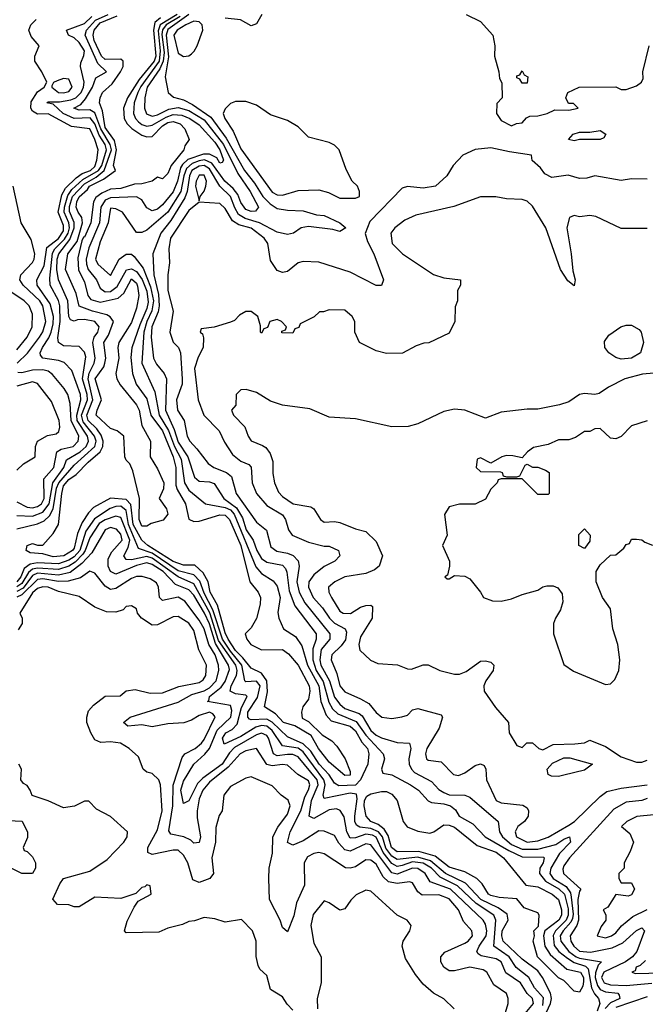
# Model space of a CAD drawing. Header units: inches. Extents: x 2380053 to 2584298, y 380219 to 546618.
# Tile 546 of 656: x 2501681 to 2504083, y 472587 to 476370. Entities that reach past the tile are written whole.
import ezdxf

# ---------------------------------------------------------------- set-up
doc = ezdxf.new("R2010")
doc.units = ezdxf.units.IN
doc.header["$MEASUREMENT"] = 0
doc.layers.add('C5407', color=7, linetype='Continuous')

msp = doc.modelspace()

# ---------------------------------------------------------------- linework, layer by layer
at = {"layer": 'C5407', "color": 2}
for points, elevation in [([(2502297.8, 476382.2), (2502244.1, 476350), (2502229.2, 476330.8), (2502226.8, 476313.2), (2502235.7, 476244.3), (2502232.4, 476210), (2502218.9, 476181.1), (2502170.2, 476110), (2502161.3, 476070), (2502160.9, 476030), (2502167.8, 476007.8), (2502190, 475999.6), (2502210, 476004.3), (2502254.1, 476025.9), (2502290, 476032.4), (2502330, 476020.4), (2502390, 475985), (2502464.2, 475890), (2502518.7, 475778.7), (2502566.7, 475710), (2502598.7, 475650), (2502586.4, 475633.6), (2502570, 475632.8), (2502550, 475640.4), (2502530, 475667.6), (2502518.3, 475698.3), (2502500.8, 475720.8), (2502469, 475749), (2502418.5, 475818.5), (2502390.9, 475830.9), (2502370, 475827.9), (2502343.1, 475816.9), (2502322.1, 475797.9), (2502311.6, 475770), (2502299.8, 475710), (2502250.1, 475629.9), (2502170, 475560.7), (2502150, 475552), (2502130, 475552.7), (2502076, 475630), (2502050, 475643.7), (2502030, 475646), (2502020.3, 475590), (2501990, 475516), (2501972.4, 475450), (2501981.6, 475430), (2502030, 475387.3), (2502062.9, 475450), (2502090, 475468.5), (2502110, 475468.4), (2502120.3, 475460.2), (2502154.9, 475414.9), (2502183.8, 475343.8), (2502195.5, 475290), (2502188.8, 475251.2), (2502169.6, 475210), (2502158.3, 475170), (2502150.2, 475050), (2502200, 474940), (2502216.1, 474850), (2502252, 474792), (2502275.9, 474730), (2502301.2, 474681.2), (2502314.2, 474590), (2502330, 474562.7), (2502394.8, 474510), (2502470, 474495.9), (2502490, 474486.6), (2502505, 474470), (2502587.6, 474267.6), (2502610, 474242.6), (2502653.9, 474213.9), (2502670, 474193.4), (2502680.9, 474150), (2502672.8, 474092.8), (2502676.3, 474070), (2502694, 474030), (2502739.9, 473999.9), (2502765, 473964.9), (2502786.6, 473890), (2502830.1, 473810), (2502837.8, 473750), (2502857.5, 473697.5), (2502876.5, 473676.5), (2502950, 473655.5), (2502970, 473637.7), (2502994.7, 473594.7), (2503016.1, 473570), (2503022, 473550), (2503017.6, 473510), (2502990.1, 473449.9), (2502970.7, 473429.3), (2502905.9, 473425.9), (2502890, 473436.9), (2502868.8, 473468.8), (2502830.7, 473510), (2502799.3, 473559.3), (2502770, 473588.2), (2502710, 473614.5), (2502650.8, 473670.8), (2502630, 473682.3), (2502570, 473679.8), (2502563.2, 473683.2), (2502557.4, 473690), (2502557.2, 473710), (2502594.7, 473765.3), (2502604.1, 473810), (2502590, 473828.5), (2502550, 473826), (2502545.1, 473830), (2502534, 473890), (2502490, 473943.4), (2502459.7, 473990), (2502422.8, 474102.8), (2502390, 474166.6), (2502372.8, 474212.8), (2502350, 474237.7), (2502290, 474252.9), (2502190, 474320.4), (2502137.8, 474337.8), (2502099.3, 474430), (2502090, 474483.6), (2502070, 474501.4), (2502050, 474500.2), (2502028.3, 474491.7), (2501968.1, 474451.9), (2501935.5, 474404.5), (2501911.7, 474330), (2501890, 474306.4), (2501870, 474293.5), (2501830, 474279), (2501750, 474283.2), (2501721.4, 474278.6), (2501698.1, 474261.9), (2501685.5, 474230), (2501670, 474210.8)], 18), ([(2501670, 474414), (2501750, 474433), (2501775.6, 474444.4), (2501796, 474464), (2501809.9, 474490.1), (2501823.1, 474570), (2501831.1, 474590), (2501890, 474658), (2501969.9, 474730.1), (2501974.4, 474750), (2501968.6, 474770), (2501924.4, 474824.4), (2501919, 474850), (2501941.2, 474910), (2501939.9, 474930), (2501922.8, 474990), (2501935.2, 475075.2), (2501930, 475092.3), (2501910, 475114.5), (2501850, 475117.4), (2501829.8, 475129.8), (2501827.9, 475147.9), (2501836.5, 475210), (2501835.7, 475270), (2501830.5, 475290.5), (2501797.6, 475350), (2501796.9, 475376.9), (2501806.7, 475473.3), (2501816, 475490), (2501853.5, 475526.5), (2501867.9, 475550), (2501873, 475570), (2501869.3, 475590), (2501852, 475630), (2501852.8, 475650), (2501866.1, 475693.9), (2501882, 475718), (2501923.9, 475756.1), (2501983.4, 475790), (2501996.4, 475810), (2502014.7, 475870), (2502009.2, 475890), (2501985.8, 475925.8), (2501970, 475969.7), (2501952.4, 475992.4), (2501890, 475990.5), (2501848.6, 476010), (2501810, 476045.1), (2501785.2, 476050), (2501790, 476054.8), (2501834.1, 476054.1), (2501877.8, 476062.2), (2501896.4, 476070), (2501917.5, 476090), (2501926.5, 476110), (2501928.9, 476130), (2501915.1, 476190), (2501915.9, 476204.1), (2501927.8, 476232.2), (2501929.7, 476250), (2501910, 476282), (2501890, 476300.5), (2501869, 476310), (2501861.2, 476330), (2501930, 476355), (2501958.2, 476381.8)], 18), ([(2501670, 474465.2), (2501730, 474462.5), (2501770, 474478.2), (2501794.2, 474510), (2501808.3, 474590), (2501850.6, 474650), (2501861.5, 474678.5), (2501913.6, 474710), (2501936.2, 474730), (2501945.5, 474750), (2501942, 474770), (2501902.4, 474830), (2501900.1, 474850), (2501916.5, 474910), (2501915, 474930), (2501881.7, 475021.7), (2501852.3, 475052.3), (2501830, 475060.4), (2501769.8, 475069.8), (2501761.4, 475081.5), (2501759.7, 475090), (2501768.7, 475110), (2501792.9, 475147.1), (2501802, 475170), (2501810, 475201), (2501810.5, 475230), (2501798.8, 475278.8), (2501748.5, 475350), (2501746.9, 475370), (2501775.4, 475424.6), (2501785.2, 475494.8), (2501830, 475529.4), (2501850, 475559.3), (2501850, 475579.6), (2501828.7, 475630), (2501843.5, 475696.5), (2501857.6, 475722.4), (2501897.5, 475762.5), (2501921.5, 475778.5), (2501952.8, 475790), (2501970, 475806.4), (2501977.6, 475830), (2501982, 475870), (2501970, 475909.4), (2501950, 475951.1), (2501879.8, 475959.8), (2501790, 476007.6), (2501750, 476007.3), (2501730, 476018), (2501724.4, 476030), (2501725.1, 476054.9), (2501750, 476092.4), (2501775.3, 476110), (2501785.2, 476130), (2501766.6, 476170), (2501739.3, 476210), (2501739, 476230), (2501756, 476270), (2501725.6, 476305.6), (2501716, 476330), (2501723.7, 476350), (2501744.5, 476370)], 22), ([(2502285.9, 476390), (2502220.7, 476350), (2502213, 476327), (2502220.8, 476250), (2502216.6, 476210), (2502146.7, 476113.3), (2502134.5, 476090), (2502120.6, 476050), (2502118.2, 476010), (2502125.5, 475990), (2502137.3, 475977.3), (2502150, 475967.2), (2502170, 475960.2), (2502190, 475965), (2502244, 475996), (2502270, 476005.5), (2502303.6, 476003.6), (2502334.6, 475990), (2502370, 475966), (2502430, 475899.6), (2502450.1, 475870), (2502463.8, 475830), (2502459.2, 475820.8), (2502450, 475818.7), (2502438.5, 475838.5), (2502410, 475853.8), (2502386.9, 475853.1), (2502327.2, 475832.8), (2502306.2, 475813.8), (2502298.9, 475801.1), (2502287, 475750), (2502270, 475708.4), (2502230, 475658), (2502210, 475642), (2502190, 475635.1), (2502170, 475646.6), (2502150, 475677.2), (2502130, 475689.5), (2502030, 475686), (2502010, 475675.9), (2501992.5, 475650), (2501987.4, 475590), (2501946.8, 475493.2), (2501935.9, 475450), (2501937.1, 475430), (2501944.7, 475410), (2501976.1, 475370), (2501990, 475338), (2502010, 475324.5), (2502030, 475326.2), (2502055.8, 475344.2), (2502091.5, 475408.5), (2502110, 475413.2), (2502130, 475402.7), (2502151.9, 475371.9), (2502170, 475326.4), (2502175.1, 475284.9), (2502170, 475260.5), (2502142.3, 475197.7), (2502111.2, 475108.8), (2502108.2, 475071.8), (2502114.3, 475010), (2502128.8, 474970), (2502170, 474913), (2502185.2, 474850), (2502230.1, 474790), (2502270.8, 474690), (2502280.2, 474650), (2502281.1, 474581.1), (2502285.4, 474565.4), (2502318, 474510), (2502330, 474451.3), (2502350, 474441.6), (2502370, 474443.1), (2502450, 474467.7), (2502470, 474466.3), (2502487.4, 474450), (2502530.8, 474350), (2502564.9, 474210), (2502597.1, 474170), (2502606, 474150), (2502604.5, 474124.5), (2502590, 474069), (2502570, 474033.2), (2502547.3, 474010), (2502552.7, 473990), (2502569.3, 473969.3), (2502610, 473949.1), (2502690.2, 473950.2), (2502713.7, 473933.7), (2502750, 473890.5), (2502792.9, 473810), (2502794.6, 473790), (2502790, 473759), (2502768, 473730), (2502763, 473710), (2502765.8, 473685.8), (2502790, 473673), (2502842.3, 473622.3), (2502879.2, 473599.2), (2502898.6, 473578.5), (2502930.4, 473530), (2502950, 473482), (2502950, 473467.3), (2502930, 473466.6), (2502870, 473517.6), (2502828.6, 473570), (2502800.1, 473620.1), (2502737.2, 473657.2), (2502694.5, 473670), (2502663, 473703), (2502620.7, 473730), (2502632.2, 473787.8), (2502629.9, 473830), (2502610, 473858.8), (2502570, 473878), (2502538.5, 473918.5), (2502510, 473945.8), (2502481.7, 473990), (2502470, 474014), (2502440.3, 474120.3), (2502412.8, 474170), (2502404.5, 474210), (2502385.3, 474245.3), (2502353.6, 474273.6), (2502310, 474274.8), (2502270, 474288.2), (2502173.5, 474350), (2502150, 474369.8), (2502117.1, 474430), (2502107.7, 474507.7), (2502090, 474526.2), (2502030, 474531.3), (2501964.6, 474495.4), (2501945.3, 474474.7), (2501921.7, 474438.3), (2501903.7, 474396.3), (2501890, 474338.9), (2501883.6, 474330), (2501850.3, 474310), (2501810, 474306.3), (2501770, 474318), (2501722, 474322), (2501706.6, 474330), (2501709.7, 474350.3), (2501730, 474357.3), (2501750, 474350.8), (2501770, 474351), (2501810, 474396.3), (2501829.7, 474430.3), (2501842.8, 474550), (2501850, 474579.6), (2501870, 474602.7), (2501898, 474622), (2501943.5, 474670), (2501989.8, 474710), (2502000.7, 474730), (2502002.2, 474750), (2501993.9, 474773.9), (2501977.9, 474797.9), (2501944.1, 474830), (2501939.6, 474850), (2501962.3, 474910), (2501944.6, 474990), (2501947.7, 475012.3), (2501966.6, 475050), (2501971.5, 475070), (2501962.2, 475130), (2501967.1, 475150), (2501981, 475170), (2501986.9, 475190), (2501970, 475210.7), (2501930, 475217.8), (2501903.4, 475216.6), (2501890, 475211.5), (2501876.2, 475216.2), (2501869.8, 475229.8), (2501865.8, 475290), (2501829.9, 475369.9), (2501823.4, 475410), (2501825.6, 475450), (2501831.4, 475470), (2501874, 475526), (2501891, 475570), (2501890.4, 475590.4), (2501872.7, 475632.7), (2501872.6, 475652.6), (2501884.1, 475690), (2501930, 475739), (2501974.8, 475765.2), (2502005.6, 475790), (2502033.5, 475870), (2502028.5, 475890), (2501993.2, 475950), (2501970, 476011.9), (2501950, 476023.7), (2501910, 476022.6), (2501889.6, 476030), (2501915.6, 476044.4), (2501933.7, 476066.3), (2501960.3, 476110), (2501973.6, 476146.4), (2502015.1, 476170), (2501981.3, 476201.3), (2501932.1, 476310), (2501938.3, 476330), (2501972, 476368), (2502020.4, 476390)], 14), ([(2502222.4, 476377.6), (2502200.3, 476359.7), (2502194.5, 476330), (2502204.3, 476230), (2502197, 476210), (2502140.2, 476139.8), (2502095.2, 476070), (2502080.2, 476030), (2502082.4, 475990), (2502093.6, 475970), (2502111.4, 475951.4), (2502150, 475926.5), (2502170, 475919.6), (2502190, 475920.5), (2502230, 475962.6), (2502250, 475974.6), (2502270, 475979.3), (2502297.6, 475970), (2502315.5, 475950), (2502331.3, 475910), (2502314.8, 475885.2), (2502310.8, 475870), (2502263, 475810), (2502250, 475779), (2502230, 475759), (2502210, 475765.2), (2502190.4, 475749.6), (2502150, 475739.1), (2502121.4, 475738.6), (2502070, 475721.4), (2502030, 475718.7), (2501996, 475704), (2501973.8, 475686.2), (2501964.2, 475670), (2501954.4, 475590), (2501930, 475534), (2501926.2, 475533.8), (2501919.5, 475520.5), (2501904.8, 475455.2), (2501907.2, 475407.2), (2501930, 475362.8), (2501942.4, 475310), (2501954.6, 475294.6), (2501990, 475284.2), (2502059.6, 475300.4), (2502081, 475319), (2502110, 475373.8), (2502130, 475357.1), (2502133.9, 475346.1), (2502138.4, 475310), (2502130, 475262), (2502110, 475206), (2502062, 475130), (2502058, 475110), (2502061.3, 475070), (2502050.3, 475010), (2502053.7, 474990), (2502066.5, 474966.5), (2502130, 474890.4), (2502140.3, 474870), (2502150.4, 474810.4), (2502183, 474750), (2502182, 474690), (2502210, 474644.7), (2502234.6, 474590), (2502232.8, 474567.2), (2502216.3, 474530), (2502244.9, 474490), (2502250.4, 474470), (2502232.4, 474447.6), (2502186.2, 474433.8), (2502170, 474424), (2502150, 474424.2), (2502140.4, 474450), (2502141.3, 474530), (2502116, 474636), (2502104, 474664), (2502090, 474678), (2502085.2, 474690), (2502081.2, 474770), (2502055.3, 474790), (2502030, 474799.6), (2501975.1, 474850), (2501978.5, 474870), (2501995.1, 474910), (2501971.3, 474990), (2502003.7, 475036.3), (2502008.4, 475050), (2502012.3, 475070), (2502004.4, 475130), (2502022.2, 475157.7), (2502040.9, 475210), (2502028.3, 475228.3), (2502016, 475236), (2501961.2, 475250), (2501909.8, 475269.8), (2501897.5, 475317.5), (2501856.9, 475410), (2501866.6, 475470), (2501902.3, 475517.7), (2501922.6, 475590), (2501919.7, 475610), (2501905.1, 475630), (2501898.2, 475650), (2501900.3, 475670), (2501910, 475688.7), (2501942.1, 475717.9), (2501949, 475730), (2502002.4, 475757.6), (2502049.4, 475790), (2502041.8, 475810), (2502052.7, 475870), (2502045.3, 475905.3), (2502010, 475956.3), (2501999.2, 476019.2), (2501987.8, 476050), (2501989.6, 476070), (2501998.7, 476090), (2502036.1, 476123.9), (2502068.8, 476170), (2502078.2, 476190), (2502078, 476210), (2502070, 476218.7), (2502010, 476216.8), (2501994.8, 476230), (2501966.9, 476290), (2501963.2, 476310), (2501967.7, 476330), (2501990, 476358), (2502055.5, 476384.5)], 10), ([(2502330.2, 476390), (2502250, 476332.7), (2502243.1, 476310), (2502253.1, 476226.9), (2502239.5, 476150), (2502250.7, 476090), (2502272.3, 476072.3), (2502310, 476062), (2502344.2, 476044.2), (2502415.3, 475995.3), (2502474.1, 475914.1), (2502543.8, 475790), (2502582.2, 475742.2), (2502614.2, 475690), (2502642.7, 475662.7), (2502670, 475644.9), (2502710, 475638), (2502770, 475636), (2502820.5, 475620.5), (2502850, 475617.4), (2502911, 475590), (2502933.4, 475570), (2502910, 475556), (2502883.9, 475563.9), (2502790, 475575.1), (2502762, 475570), (2502732, 475550), (2502710, 475544), (2502670, 475554), (2502601.6, 475590), (2502546.3, 475606.3), (2502521.7, 475621.7), (2502506.6, 475646.6), (2502490.6, 475690), (2502449.9, 475729.8), (2502410, 475797.3), (2502389.8, 475809.8), (2502370, 475807.2), (2502342.3, 475790), (2502332.8, 475770), (2502324.2, 475710), (2502314.7, 475685.3), (2502261.7, 475598.3), (2502223.2, 475550), (2502192.2, 475470), (2502196.5, 475390), (2502213.8, 475313.8), (2502216.8, 475270), (2502213.1, 475246.9), (2502188.1, 475190), (2502186.2, 475150), (2502194.9, 475070), (2502206.2, 475046.2), (2502236.4, 475010), (2502244.4, 474990), (2502240.6, 474870), (2502274.8, 474794.8), (2502290, 474746.5), (2502326.3, 474690), (2502352.9, 474612.9), (2502370, 474597.1), (2502410, 474594.9), (2502427.4, 474587.4), (2502464.6, 474530), (2502514, 474494), (2502536.7, 474456.7), (2502551.2, 474410), (2502578, 474370), (2502591.4, 474330), (2502610, 474299.5), (2502630, 474286.3), (2502690, 474274.6), (2502701.3, 474261.3), (2502706.9, 474246.9), (2502716, 474176), (2502738.2, 474118.2), (2502819.6, 474010), (2502819.6, 473990), (2502806.7, 473953.3), (2502806.5, 473910), (2502819.8, 473870), (2502846.7, 473826.7), (2502867.7, 473747.7), (2502882.8, 473722.8), (2502902.8, 473702.8), (2502973.3, 473673.3), (2503010, 473621.6), (2503077, 473550), (2503082, 473530), (2503070.7, 473490), (2503075.3, 473475.3), (2503110, 473468.2), (2503182, 473430), (2503212.4, 473410), (2503248.9, 473368.9), (2503261.8, 473361.8), (2503310, 473357.6), (2503334.9, 473350), (2503353.9, 473333.9), (2503368.7, 473310), (2503420.6, 473280.6), (2503468.5, 473230), (2503558.6, 473178.6), (2503610, 473154.3), (2503692, 473152), (2503694.4, 473150), (2503690.4, 473130.4), (2503678.3, 473110), (2503676.9, 473090), (2503700, 473060), (2503750.9, 473030.9), (2503772.5, 473010), (2503786.7, 472953.3), (2503787.3, 472930), (2503779.3, 472910), (2503738.4, 472870), (2503729.1, 472850.9), (2503733.6, 472813.6), (2503751.2, 472790), (2503784.2, 472764.2), (2503810, 472748.1), (2503853.6, 472733.6), (2503863.9, 472723.9), (2503877.2, 472650), (2503887.6, 472627.6), (2503904, 472610), (2503908, 472590), (2503898.7, 472561.3)], 22), ([(2502610.7, 476390), (2502590, 476354), (2502570, 476346), (2502528.7, 476368.7), (2502470, 476375.7)], 22), ([(2503396, 476390), (2503450, 476362.8), (2503497.3, 476310), (2503506, 476270), (2503504.7, 476230), (2503521, 476170), (2503523.6, 476143.6), (2503532.7, 476127.3), (2503534, 476070), (2503512.7, 476047.3), (2503512, 476010), (2503530, 475982), (2503570, 475962), (2503588.4, 475971.6), (2503610, 475974), (2503627.3, 475992.7), (2503640.4, 475999.6), (2503670, 476001), (2503706, 476010), (2503736.4, 476023.6), (2503790, 476022.8), (2503826, 476030), (2503807.3, 476047.3), (2503788, 476048), (2503778, 476070), (2503786, 476090), (2503828.9, 476111.1), (2503970, 476111.3), (2503990, 476102), (2504010, 476102), (2504050, 476116), (2504068.7, 476130), (2504075.5, 476144.5), (2504074, 476170), (2504098, 476270)], 26), ([(2504090, 475757), (2504030, 475758), (2503990, 475752.3), (2503890, 475769.4), (2503859, 475761), (2503830, 475759.6), (2503787.1, 475772.9), (2503723.7, 475763.7), (2503697.2, 475777.2), (2503680.2, 475800.2), (2503648.9, 475828.9), (2503646, 475850), (2503561.6, 475861.6), (2503490, 475878), (2503430, 475871.2), (2503382.8, 475850), (2503346, 475810), (2503321, 475770), (2503278, 475730), (2503230, 475722.7), (2503170, 475729.2), (2503150, 475722.7), (2503025, 475595), (2503008.2, 475548.2), (2503017.1, 475517.1), (2503040.7, 475470), (2503078, 475370), (2503070, 475348.7), (2503050, 475349.2), (2502950, 475399.3), (2502830, 475438.4), (2502770, 475440.9), (2502750, 475436), (2502710, 475402.7), (2502690, 475398), (2502670, 475406), (2502644.4, 475444.4), (2502634.3, 475510), (2502619.7, 475530), (2502570, 475568.6), (2502522, 475582), (2502497.7, 475597.7), (2502470, 475645.1), (2502450, 475663.6), (2502370, 475668.7), (2502330, 475637), (2502260.3, 475530), (2502253.4, 475490), (2502256.2, 475436.2), (2502250.3, 475389.7), (2502250.3, 475330), (2502270.4, 475250), (2502257.6, 475170), (2502270, 475131), (2502290.8, 475110), (2502298.8, 475090), (2502304.9, 474990), (2502304.9, 474970), (2502283.1, 474910), (2502287.2, 474870), (2502312.4, 474830), (2502324.4, 474770), (2502334, 474750), (2502361.7, 474721.7), (2502404.8, 474664.8), (2502426.8, 474650), (2502474.8, 474630), (2502494.3, 474614.3), (2502512.2, 474550), (2502590, 474439.1), (2502628.5, 474408.5), (2502645, 474344.9), (2502668.3, 474328.3), (2502710, 474320.3), (2502731.5, 474311.5), (2502750.3, 474290.3), (2502754.4, 474270), (2502744.7, 474210), (2502754, 474170), (2502775.8, 474130), (2502871.7, 474010), (2502871.8, 473990), (2502838.8, 473950), (2502833.5, 473910), (2502837.7, 473890), (2502870.1, 473830.1), (2502890, 473767.2), (2502910, 473740.3), (2502930, 473723.6), (2502984.2, 473704.2), (2502996, 473696), (2503030, 473639.6), (2503050, 473620.8), (2503070, 473610.3), (2503130, 473592.4), (2503178, 473590), (2503183, 473570), (2503175.6, 473530), (2503176.9, 473510), (2503185.3, 473490), (2503197.5, 473477.5), (2503262.5, 473442.5), (2503290, 473412.7), (2503310, 473400.3), (2503330, 473391.7), (2503390, 473390.4), (2503410, 473383), (2503518, 473290), (2503523.7, 473250), (2503534.9, 473230), (2503570, 473200.5), (2503610, 473183.7), (2503670, 473183.7), (2503739.3, 473200.7), (2503770, 473221.3), (2503792, 473230), (2503796.5, 473210), (2503753.7, 473166.3), (2503720.7, 473110), (2503717.2, 473090), (2503729.2, 473070), (2503779.1, 473039.1), (2503795.4, 473015.4), (2503799, 472999), (2503806.6, 472933.4), (2503803.7, 472916.3), (2503797.7, 472902.3), (2503767.2, 472870), (2503755.8, 472850), (2503758.5, 472830), (2503789.3, 472790), (2503817.8, 472770), (2503830, 472764.2), (2503914.8, 472750), (2503902, 472738), (2503892.3, 472707.7), (2503890.7, 472690), (2503899.4, 472659.4), (2503910, 472644.3), (2503930, 472634.6), (2503978, 472630), (2503982.8, 472622.8), (2503984.9, 472610), (2503950, 472592.6), (2503929.2, 472570.8)], 26), ([(2501671.6, 475050), (2501711.2, 475088.8), (2501757.4, 475150), (2501770, 475170.4), (2501781.1, 475210), (2501770.6, 475270), (2501758.8, 475290), (2501694.3, 475350), (2501682.4, 475370), (2501685.6, 475390), (2501730, 475437.3), (2501736.9, 475450), (2501739.7, 475470), (2501725.1, 475525.1), (2501687, 475590), (2501656.2, 475730)], 26), ([(2504090, 475568), (2503990, 475568), (2503893.6, 475613.6), (2503870, 475617.2), (2503830, 475612.7), (2503810, 475617.2), (2503792, 475610), (2503782, 475570), (2503799.1, 475470), (2503804.5, 475404.5), (2503813.4, 475370), (2503810, 475348), (2503786.3, 475366.3), (2503757.2, 475410), (2503701.6, 475570), (2503650, 475653.2), (2503630, 475673.2), (2503610, 475679), (2503550, 475681.2), (2503509.3, 475689.3), (2503450, 475689.2), (2503348, 475652), (2503201.7, 475618.3), (2503159.9, 475600.1), (2503121, 475570), (2503106.8, 475550), (2503111, 475510), (2503151.3, 475470), (2503270, 475391.3), (2503310, 475378), (2503374, 475370), (2503374, 475350), (2503362, 475330), (2503362, 475290), (2503352.7, 475267.3), (2503352, 475210), (2503330, 475166), (2503251.6, 475128.4), (2503232.7, 475127.3), (2503203.6, 475116.4), (2503151.1, 475088.9), (2503090, 475088), (2503050, 475098), (2502986, 475130), (2502968, 475170), (2502968, 475210), (2502958, 475230), (2502930, 475254), (2502870, 475255.3), (2502847.3, 475247.3), (2502832.7, 475247.3), (2502811.6, 475228.4), (2502758, 475202), (2502752.7, 475187.3), (2502738, 475182), (2502730, 475166), (2502687.3, 475167.3), (2502687.3, 475172.7), (2502702, 475178), (2502706, 475190), (2502686, 475210), (2502670, 475218), (2502642, 475210), (2502632.7, 475187.3), (2502618, 475182), (2502610, 475166), (2502606, 475170), (2502606, 475194), (2502595.3, 475230), (2502570, 475248.7), (2502550, 475248.7), (2502525.4, 475234.6), (2502505.4, 475214.6), (2502490, 475208), (2502428, 475188), (2502378, 475182), (2502374, 475170), (2502383.6, 475163.6), (2502387.1, 475147.1), (2502385.5, 475110), (2502366.1, 475073.9), (2502351.8, 475030), (2502366, 474910), (2502388.2, 474850), (2502447.7, 474790), (2502467, 474747), (2502498.9, 474698.9), (2502530, 474674.4), (2502561.6, 474661.6), (2502570, 474651), (2502574, 474590), (2502590.5, 474550), (2502630, 474503), (2502690, 474467.7), (2502702.4, 474450), (2502713, 474410), (2502726.8, 474390), (2502790, 474363.1), (2502850, 474347.7), (2502870, 474346.8), (2502904.7, 474330), (2502911, 474310), (2502891, 474290), (2502850, 474269.5), (2502810, 474237.6), (2502791.8, 474210), (2502790.3, 474190), (2502807.8, 474150), (2502843.6, 474110), (2502870.3, 474070), (2502890, 474051.6), (2502930.4, 474030), (2502936.5, 474016.5), (2502932.7, 473987.3), (2502915.8, 473964.2), (2502879.5, 473930), (2502877, 473910), (2502898.4, 473858.4), (2502910.4, 473810), (2502930, 473787), (2502990, 473761.3), (2503022.2, 473742.2), (2503050, 473707.7), (2503072, 473690), (2503110, 473685.5), (2503149, 473691), (2503170, 473698), (2503190, 473718.8), (2503210, 473723.8), (2503298.8, 473698.8), (2503304, 473690), (2503292.1, 473647.9), (2503244.4, 473570), (2503239.1, 473550), (2503242.8, 473530), (2503250, 473524.9), (2503299.1, 473519.1), (2503346.8, 473470), (2503365.8, 473465.8), (2503390, 473476.3), (2503430, 473504), (2503450, 473511), (2503464.7, 473504.7), (2503470.7, 473490.7), (2503474, 473450), (2503510.5, 473370.5), (2503530, 473361.6), (2503612.8, 473352.8), (2503630, 473342), (2503634.8, 473330), (2503634, 473310), (2503618.8, 473290), (2503593.4, 473270), (2503583.7, 473250), (2503588.7, 473230), (2503630, 473210.3), (2503670, 473215.6), (2503710, 473229.2), (2503790, 473274.9), (2503811.2, 473288.8), (2503910, 473386), (2503935.2, 473404.8), (2503990, 473417.4), (2504090.4, 473430.4)], 30), ([(2501670, 475100.9), (2501709.7, 475150), (2501729.7, 475190), (2501730, 475238), (2501717.6, 475270), (2501698.4, 475290), (2501609.3, 475350)], 30), ([(2501670, 474517), (2501710, 474497.2), (2501730, 474494), (2501750, 474499.7), (2501764.4, 474510), (2501774.7, 474530), (2501773.5, 474606.5), (2501812.1, 474650), (2501823.6, 474710), (2501840.7, 474719.3), (2501886.6, 474730), (2501905.7, 474750), (2501908.5, 474770), (2501879.5, 474830), (2501875, 474895.1), (2501865.7, 474930), (2501852.5, 474952.5), (2501807.2, 475007.2), (2501790, 475019.7), (2501770, 475024.8), (2501730, 475022.8), (2501690, 475013.3), (2501674.5, 475014.5)], 26), ([(2504145.9, 475014.1), (2504072.5, 475007.5), (2504004.7, 474990), (2503942, 474958), (2503906.4, 474933.6), (2503890, 474929.4), (2503850, 474933.2), (2503830.7, 474929.3), (2503790, 474902), (2503754, 474890), (2503670, 474874), (2503630, 474874), (2503530, 474862), (2503470, 474839), (2503390, 474869.4), (2503350, 474873.2), (2503310, 474864), (2503210, 474817.2), (2503173.2, 474806.8), (2503110, 474806), (2502970, 474836), (2502870, 474842.7), (2502794.8, 474874.8), (2502690, 474889.3), (2502644.8, 474904.8), (2502590, 474937.2), (2502551.3, 474948.7), (2502530, 474948), (2502512, 474930), (2502511.1, 474888.9), (2502494, 474870), (2502502, 474850), (2502545.4, 474805.4), (2502558, 474770), (2502570, 474752), (2502614, 474734), (2502626, 474726), (2502643.4, 474703.4), (2502652.8, 474672.8), (2502653.2, 474626.8), (2502659.3, 474590), (2502674.7, 474554.7), (2502690, 474538), (2502731.3, 474510), (2502798.4, 474498.4), (2502810.4, 474490.4), (2502836, 474450), (2502850, 474438.8), (2502890, 474442), (2502910, 474438.4), (2502970, 474414.4), (2503010, 474404), (2503050, 474364.7), (2503074.8, 474310), (2503061, 474270), (2503043.4, 474256.6), (2503010, 474242), (2502930, 474229.6), (2502890.8, 474210), (2502867.3, 474190), (2502868, 474170), (2502878.4, 474150), (2502910, 474098), (2502922.8, 474090), (2502951, 474089), (2502990, 474113), (2503010, 474119.1), (2503030, 474121), (2503035.9, 474115.9), (2503034, 474070), (2502990, 473999.3), (2502983.1, 473970), (2502987.2, 473947.2), (2503028.6, 473908.6), (2503055.8, 473895.8), (2503131.9, 473891.9), (2503170, 473876.3), (2503185.2, 473874.8), (2503230, 473891.3), (2503250, 473891.3), (2503294, 473870), (2503350, 473856), (2503370, 473856), (2503394.8, 473865.2), (2503450, 473906), (2503470, 473906.8), (2503490, 473901), (2503501, 473890), (2503498.8, 473870), (2503470.7, 473830), (2503462.8, 473810), (2503464.7, 473790), (2503507.5, 473727.5), (2503558, 473670), (2503561, 473630), (2503590, 473582), (2503610, 473574), (2503628.4, 473591.6), (2503650, 473592), (2503674, 473570), (2503690, 473564.7), (2503730, 473584.7), (2503812.7, 473587.3), (2503850, 473592), (2503870, 473602), (2503930, 473578), (2503990, 473538), (2504050, 473518), (2504070, 473518), (2504090, 473524.7)], 34), ([(2501670, 474638.8), (2501695.9, 474664.1), (2501741.2, 474690), (2501742, 474730), (2501749.6, 474750.3), (2501788.1, 474771.9), (2501820.9, 474779.1), (2501831.7, 474788.3), (2501835.3, 474804.7), (2501833.3, 474830), (2501803.6, 474903.6), (2501750, 474971.6), (2501730, 474979.1), (2501670, 474961.7)], 30), ([(2504090, 474829), (2504030, 474809), (2503990, 474769), (2503970, 474759), (2503950, 474762), (2503910, 474799), (2503890, 474798), (2503870, 474788), (2503850, 474788), (2503815.3, 474764.7), (2503790, 474755.3), (2503750, 474755.3), (2503710, 474737.2), (2503653.4, 474726.6), (2503631, 474710), (2503610, 474686), (2503574.5, 474694.5), (2503550, 474695.1), (2503532, 474690), (2503490, 474666), (2503450, 474686), (2503438, 474682), (2503434, 474650), (2503450, 474634), (2503527.3, 474632.7), (2503534, 474630), (2503538, 474618), (2503550, 474614), (2503590, 474614), (2503602, 474618), (2503622, 474658), (2503630, 474662), (2503650, 474651.3), (2503671, 474651), (2503699.6, 474639.6), (2503714, 474630), (2503714, 474550), (2503710, 474546), (2503670, 474546), (2503610, 474606), (2503530, 474606), (2503518, 474602), (2503514, 474590), (2503490, 474566), (2503470, 474528), (2503430, 474508), (2503370, 474508), (2503330, 474498), (2503311.6, 474468.4), (2503322, 474390), (2503304.7, 474350), (2503331.3, 474290), (2503332, 474270), (2503323.6, 474236.4), (2503314, 474230), (2503322, 474222), (2503330, 474222), (2503350, 474234), (2503390, 474232), (2503410, 474222), (2503450.9, 474170.9), (2503462, 474150), (2503496.9, 474136.9), (2503530, 474136), (2503570, 474144.7), (2503610, 474162), (2503670, 474178), (2503690, 474191.3), (2503705.2, 474194.8), (2503730, 474194.8), (2503747.1, 474187.1), (2503763.5, 474163.5), (2503766.4, 474133.6), (2503758, 474102), (2503738, 474070), (2503731.3, 474050), (2503731.3, 474010), (2503770, 473892), (2503807.1, 473867.1), (2503930, 473816), (2503950, 473818), (2503965.6, 473834.4), (2503981.2, 473870), (2503985.2, 473910), (2503977.2, 473970), (2503959, 474030), (2503950, 474106), (2503919, 474150), (2503894, 474210), (2503894, 474250), (2503910, 474276), (2503950, 474312), (2503970, 474314), (2504000.4, 474339.6), (2504010, 474354), (2504022, 474358), (2504030, 474374), (2504050, 474374), (2504070, 474372), (2504082, 474362), (2504110.8, 474350.8)], 38), ([(2503682.6, 472510), (2503718.7, 472590), (2503722.6, 472610), (2503719.3, 472630), (2503688.5, 472690), (2503670, 472716), (2503610, 472761.1), (2503537.4, 472830), (2503532.3, 472850), (2503534.2, 472870), (2503556.9, 472910), (2503552.8, 472932.8), (2503518, 472958), (2503452.2, 472990), (2503392.3, 473052.3), (2503316.4, 473090), (2503258.4, 473138.4), (2503210, 473152.5), (2503130, 473143.9), (2503110, 473156.1), (2503087.1, 473187.1), (2503074.6, 473230), (2503059, 473250), (2503030, 473263), (2502987.1, 473267.1), (2502974.8, 473274.8), (2502968.1, 473290), (2502968, 473310), (2502976.6, 473376.6), (2502974.6, 473394.6), (2502950, 473397.8), (2502850, 473377.2), (2502846.4, 473390), (2502854.5, 473430), (2502849.2, 473450), (2502770, 473556.8), (2502750, 473571.2), (2502690, 473579.8), (2502650, 473639.4), (2502630, 473655.2), (2502610, 473658), (2502588.1, 473651.9), (2502530, 473616.1), (2502466.3, 473586.3), (2502459.7, 473610), (2502473.3, 473630), (2502496.6, 473643.4), (2502516.4, 473663.6), (2502532.7, 473727.3), (2502554.7, 473770), (2502550, 473775.1), (2502510, 473779.8), (2502489.8, 473789.8), (2502492.9, 473810), (2502513.1, 473850), (2502516.7, 473870), (2502511, 473890), (2502445.1, 473985.1), (2502411.1, 474091.1), (2502350, 474203.1), (2502290, 474229), (2502190, 474300.9), (2502170, 474307.7), (2502110, 474294.8), (2502090, 474296.2), (2502081.7, 474310), (2502097.4, 474342.6), (2502104.4, 474370), (2502070, 474457.4), (2502050, 474462), (2502010, 474448.2), (2501986.2, 474433.8), (2501950, 474378.9), (2501933.2, 474330), (2501923.9, 474316.1), (2501894.2, 474285.8), (2501870, 474269.9), (2501830, 474257.3), (2501750, 474263.2), (2501730, 474258.5), (2501714.6, 474245.4), (2501690, 474203.4), (2501670, 474190.4)], 22), ([(2503690, 472583.1), (2503692, 472612), (2503657.2, 472650), (2503636.4, 472690), (2503587.9, 472727.9), (2503560.3, 472770), (2503501.3, 472810), (2503509.8, 472909.8), (2503502.2, 472930), (2503433.9, 472973.9), (2503361.8, 473041.8), (2503295.3, 473075.3), (2503262.3, 473110), (2503230, 473129.9), (2503190, 473134.1), (2503150, 473120.5), (2503130, 473116.8), (2503121.2, 473121.2), (2503110, 473128.2), (2503076.9, 473170), (2503050, 473229.8), (2503036.3, 473236.3), (2503010, 473240.5), (2502970, 473226.6), (2502950, 473225.7), (2502937.8, 473250), (2502927.2, 473307.3), (2502911.2, 473331.2), (2502898, 473338), (2502870, 473334.2), (2502810, 473300.5), (2502792.3, 473310), (2502802, 473370), (2502827.8, 473430), (2502823, 473450), (2502750, 473538.4), (2502730, 473546.2), (2502710, 473547.3), (2502670, 473541.8), (2502656.3, 473550), (2502637.1, 473610), (2502630, 473619.8), (2502610, 473628.7), (2502590, 473622), (2502506.5, 473573.5), (2502487.1, 473552.9), (2502459, 473510), (2502384.2, 473455.8), (2502364.4, 473435.6), (2502330, 473369.2), (2502310, 473359), (2502299.8, 473410), (2502310, 473444.4), (2502349.9, 473510.1), (2502392.1, 473547.9), (2502409.8, 473570), (2502439.9, 473640.1), (2502491.6, 473690), (2502496.2, 473716.2), (2502490, 473735.4), (2502402, 473750), (2502407.2, 473752.8), (2502409.7, 473770), (2502454.3, 473805.7), (2502470, 473827.7), (2502487.1, 473872.9), (2502482.9, 473890), (2502432.8, 473972.8), (2502410, 474048.2), (2502391.4, 474090), (2502350, 474159.1), (2502330, 474179.8), (2502279.4, 474199.4), (2502232.3, 474250), (2502190, 474277), (2502170, 474283.2), (2502130, 474272.6), (2502050, 474239.1), (2502029.8, 474249.8), (2502020.4, 474270), (2502021.5, 474298.5), (2502035, 474324.9), (2502074.6, 474370), (2502070, 474393.3), (2502052.7, 474412.7), (2502030, 474418.5), (2502008.9, 474410), (2501958.1, 474321.9), (2501919.8, 474280.2), (2501874.6, 474245.4), (2501830, 474235.8), (2501750, 474243.4), (2501730, 474233.9), (2501694, 474186), (2501670, 474173)], 26), ([(2503615.4, 472544.6), (2503653.5, 472590), (2503649.7, 472610), (2503629.1, 472629.1), (2503604, 472670), (2503548, 472708), (2503529.6, 472750), (2503510, 472761.4), (2503453.3, 472773.3), (2503441.6, 472781.6), (2503436.3, 472790), (2503445.1, 472810), (2503472.4, 472850), (2503475, 472870), (2503470, 472895.1), (2503460.5, 472910), (2503335.6, 473030), (2503257, 473057), (2503237.7, 473090), (2503210, 473108.5), (2503190, 473109.8), (2503130, 473087.4), (2503110, 473092.7), (2503030, 473199.7), (2503010, 473203.1), (2502950, 473175.1), (2502930, 473180.4), (2502906.4, 473206.4), (2502890, 473235.1), (2502850, 473251.8), (2502830, 473253), (2502770, 473215.4), (2502730, 473198.7), (2502710, 473209), (2502719.2, 473250), (2502760.7, 473330), (2502776, 473384), (2502790, 473410.8), (2502795, 473430), (2502790, 473446), (2502749.7, 473469.7), (2502710, 473506.3), (2502690, 473508.6), (2502650, 473502.7), (2502630, 473508), (2502590, 473569.4), (2502550, 473560.4), (2502527.4, 473550), (2502481.8, 473498.2), (2502410, 473440.8), (2502383.8, 473410), (2502370, 473376), (2502362.6, 473330), (2502362.9, 473302.9), (2502375.3, 473230), (2502370, 473209), (2502350, 473206), (2502338.2, 473218.2), (2502310.9, 473230.9), (2502261.3, 473241.3), (2502253.4, 473253.4), (2502269.8, 473349.8), (2502270.6, 473429.4), (2502305.3, 473534.7), (2502315.1, 473550), (2502354.5, 473570), (2502378.9, 473590), (2502390, 473604.4), (2502431.1, 473691.1), (2502422.7, 473702.7), (2502409.5, 473709.5), (2502370, 473696.5), (2502341.5, 473678.5), (2502311.8, 473668.2), (2502250, 473665.1), (2502190, 473653), (2502150, 473661.3), (2502096, 473656), (2502079.3, 473670), (2502105.2, 473690), (2502290, 473748.4), (2502342.1, 473777.9), (2502390, 473791), (2502410, 473803), (2502435.5, 473830), (2502445.3, 473870), (2502444.5, 473890), (2502431.5, 473930), (2502407.7, 473970), (2502389.8, 474030), (2502370, 474063.5), (2502315.8, 474135.8), (2502290, 474150.8), (2502230, 474138), (2502218, 474150), (2502213.6, 474190), (2502206.2, 474206.2), (2502182.3, 474222.3), (2502151.2, 474231.2), (2502130, 474231), (2502110, 474223.1), (2502050, 474184.7), (2502030, 474181.3), (2502010, 474194), (2501970, 474243.7), (2501950, 474251.6), (2501914.8, 474225.2), (2501867.5, 474212.5), (2501830, 474211.2), (2501770, 474222.1), (2501750, 474219.5), (2501690, 474160.2), (2501670, 474151)], 30), ([(2503538.4, 472530), (2503557, 472590), (2503557, 472610), (2503550, 472628.7), (2503501.7, 472661.7), (2503475.1, 472710), (2503460.1, 472720.1), (2503410, 472729.6), (2503350, 472715.6), (2503330, 472716.2), (2503309.3, 472730), (2503298, 472750), (2503298, 472770), (2503313.1, 472786.9), (2503390, 472822.4), (2503402.7, 472830), (2503419.5, 472850), (2503417, 472870), (2503384.9, 472904.9), (2503365.6, 472950), (2503330, 472992.3), (2503290, 473008.3), (2503226.9, 473006.9), (2503210, 473019.3), (2503190, 473054), (2503178.2, 473058.2), (2503130, 473051.8), (2503097.8, 473057.8), (2503077.1, 473077.1), (2503050, 473125.1), (2503030, 473140.5), (2503010, 473141.6), (2502970, 473115.6), (2502950, 473109.5), (2502931.6, 473111.6), (2502850, 473165.1), (2502830, 473169.7), (2502810, 473166.6), (2502785.9, 473154.1), (2502773.4, 473130), (2502774.9, 473045.1), (2502743.5, 472976.5), (2502733.4, 472926.6), (2502710, 472866), (2502690, 472882), (2502680.7, 472910), (2502640.4, 472990), (2502637.2, 473070), (2502639.3, 473110), (2502652, 473168), (2502653.6, 473230), (2502672.3, 473267.7), (2502710, 473317.3), (2502719.6, 473350), (2502711.4, 473371.4), (2502685.2, 473390), (2502650, 473426), (2502570, 473461.2), (2502550, 473455.3), (2502490, 473424), (2502464.7, 473390), (2502458, 473330), (2502447.3, 473312.7), (2502434, 473266), (2502433, 473210), (2502419.5, 473150), (2502424.9, 473090), (2502410.8, 473070), (2502370, 473055.1), (2502345.4, 473065.4), (2502326.3, 473130), (2502310, 473159.5), (2502290, 473178.7), (2502270, 473179.7), (2502190, 473162), (2502172.7, 473170), (2502173.3, 473190), (2502210, 473257.3), (2502228.2, 473330), (2502222, 473430), (2502215.1, 473450), (2502190, 473473.2), (2502170, 473479), (2502155.3, 473490), (2502138, 473538), (2502102, 473570), (2502068, 473590), (2502030, 473595.6), (2501993.4, 473593.4), (2501970, 473602.7), (2501954, 473630), (2501939.3, 473670), (2501939, 473690), (2501946, 473714), (2501964.1, 473735.9), (2502010, 473771), (2502067.3, 473772.7), (2502090, 473792), (2502124, 473796), (2502182.8, 473782.8), (2502230, 473783.7), (2502292.2, 473807.8), (2502370, 473824), (2502385.9, 473834.1), (2502395.4, 473850), (2502398.3, 473890), (2502368.7, 473948.7), (2502350, 474023.7), (2502330, 474051.1), (2502290, 474077.6), (2502270, 474076.2), (2502210, 474045.2), (2502190, 474044), (2502148.7, 474070), (2502134, 474090), (2502130, 474106), (2502110, 474118), (2502090, 474115.3), (2502078, 474102), (2502050, 474093.2), (2502014.8, 474094.8), (2501970, 474113.2), (2501910, 474154), (2501830, 474173.5), (2501790, 474189.7), (2501770, 474191.6), (2501750, 474184.8), (2501730, 474168.2), (2501682, 474090), (2501691, 474070), (2501691.3, 474050), (2501674.8, 474025.2)], 34), ([(2502730, 472565.2), (2502707.7, 472587.7), (2502690, 472615.3), (2502644, 472644), (2502630, 472698), (2502602.7, 472722.7), (2502596.5, 472736.5), (2502588.9, 472771.1), (2502588.7, 472830), (2502575.3, 472870), (2502532.9, 472912.9), (2502470, 472902.9), (2502430, 472915.1), (2502390, 472921.2), (2502352.8, 472907.2), (2502330, 472905.2), (2502306.4, 472893.6), (2502250, 472879), (2502215.3, 472864.7), (2502090, 472862), (2502084, 472870), (2502093.6, 472906.4), (2502120.2, 472959.8), (2502136.4, 472983.6), (2502186, 473010), (2502182, 473042), (2502170, 473046), (2502162, 473038), (2502150, 473035.3), (2502126.8, 473013.2), (2502070, 472994), (2501970, 472999), (2501910, 472962), (2501890, 472962), (2501870, 472969), (2501826, 472970), (2501808.9, 472991.1), (2501835.3, 473050), (2501849.3, 473070.7), (2501950, 473099.1), (2502016.6, 473143.4), (2502081.2, 473210), (2502094, 473230), (2502095.3, 473250), (2502030, 473309), (2501976.4, 473336.4), (2501947.3, 473367.3), (2501930, 473368), (2501891.1, 473348.9), (2501850, 473342), (2501790, 473368.7), (2501728.7, 473388.7), (2501722, 473410), (2501710, 473428), (2501695.3, 473435.3), (2501686, 473450), (2501688, 473490), (2501678, 473510)], 38), ([(2504090, 473378.4), (2504070, 473369.8), (2504010, 473364), (2503962.7, 473337.3), (2503792.2, 473150), (2503770, 473119.3), (2503766, 473106), (2503768.5, 473090), (2503836, 473030), (2503830, 473022), (2503823.5, 472990), (2503826.8, 472910), (2503820.2, 472890), (2503794.3, 472850), (2503797.3, 472830), (2503809.2, 472810), (2503830, 472791.4), (2503873.2, 472786.8), (2503956.4, 472803.6), (2503996.6, 472823.4), (2504050, 472870.3), (2504070, 472880.5), (2504080.5, 472870), (2504050.2, 472790), (2504033.8, 472770), (2504007.2, 472750), (2503924.2, 472710), (2503915.2, 472690), (2503925.8, 472670), (2503950, 472662.5), (2504010, 472659.8), (2504108.1, 472668.1)], 30), ([(2504115.5, 473315.5), (2504051.1, 473308.9), (2504012, 473290), (2503992, 473270), (2504023.6, 473243.6), (2504038, 473210), (2504025.4, 473174.6), (2504002, 473130), (2504002, 473110), (2503982, 473090), (2503982, 473070), (2503990, 473054), (2504030, 473054), (2504042, 473030), (2504030, 473008), (2504016.9, 473003.1), (2503970, 473008.7), (2503939.1, 472960.9), (2503922, 472950), (2503931.1, 472931.1), (2503931.3, 472910), (2503913.7, 472886.3), (2503898, 472850), (2503930, 472842.4), (2503953.2, 472850), (2503970, 472862), (2503991.4, 472888.6), (2504035.3, 472924.7), (2504090, 472950.7)], 34), ([(2501610, 473294), (2501691.3, 473291.3), (2501711.6, 473248.4), (2501711.6, 473228.4), (2501694, 473190), (2501698, 473178), (2501710, 473174), (2501730, 473154), (2501742, 473130), (2501742, 473110), (2501730.9, 473089.1), (2501690, 473089), (2501648.7, 473110)], 38), ([(2503349.1, 472569.1), (2503310, 472608.7), (2503269.4, 472629.4), (2503230, 472664), (2503201.2, 472701.2), (2503162.5, 472762.5), (2503149.3, 472810), (2503153.2, 472830), (2503179, 472870), (2503184, 472890), (2503168.7, 472910), (2503130, 472929.2), (2503030, 473021.2), (2503010, 473025.2), (2502972.8, 473007.2), (2502952.4, 472987.6), (2502930, 472954), (2502910, 472949), (2502870, 472977.2), (2502850, 472984), (2502808.1, 472931.9), (2502799.1, 472890), (2502810, 472822), (2502838.8, 472770), (2502838.8, 472670), (2502822.8, 472610), (2502824.7, 472570)], 38), ([(2504084.4, 472755.6), (2504063.7, 472736.3), (2504048, 472730), (2504044, 472716), (2504032, 472710), (2504046, 472706), (2504147.7, 472707.7)], 34), ([(2504090, 472615.3), (2503970, 472574.4)], 30)]:
    msp.add_lwpolyline(points, dxfattribs=dict(at, elevation=elevation))
for points, elevation in [([(2502350, 476363.7), (2502319.1, 476350), (2502286, 476330), (2502273, 476310), (2502290, 476241), (2502310, 476228), (2502330, 476230.7), (2502341.2, 476238.8), (2502351.6, 476248.4), (2502362.7, 476270), (2502384, 476330), (2502382, 476350), (2502370, 476362)], 26), ([(2501850, 476144), (2501824.5, 476135.5), (2501810.9, 476129.1), (2501804.7, 476115.3), (2501804.7, 476110), (2501830, 476090.7), (2501850, 476088.4), (2501870, 476093.4), (2501882.9, 476110), (2501870, 476141.2)], 22), ([(2503610, 476126), (2503602, 476142), (2503590, 476146), (2503590, 476154), (2503602, 476158), (2503610, 476174), (2503618, 476158), (2503632, 476150), (2503630, 476126)], 26), ([(2502550, 476055.3), (2502510, 476055.3), (2502490, 476048), (2502470, 476028), (2502462.8, 476010), (2502468.4, 475990), (2502501.1, 475941.1), (2502530, 475873.4), (2502650, 475707), (2502670, 475697.6), (2502690, 475696.3), (2502750, 475714), (2502830, 475716), (2502866.4, 475706.4), (2502910, 475684.7), (2502970, 475684.7), (2502986, 475690), (2502986, 475710), (2502978, 475730), (2502958, 475750), (2502934.6, 475794.6), (2502908, 475870), (2502890, 475888), (2502870, 475898), (2502790, 475918), (2502750, 475958), (2502710, 475982), (2502644.7, 476004.7), (2502590, 476042)], 26), ([(2503810, 475904), (2503788, 475910), (2503806, 475930), (2503830, 475938), (2503870, 475938), (2503910, 475944.7), (2503931.3, 475930), (2503923.6, 475916.4), (2503910, 475909.4), (2503830.9, 475909.1)], 22), ([(2502390, 475772.4), (2502370, 475772.3), (2502358.3, 475750), (2502356.5, 475730), (2502370, 475674), (2502374, 475690), (2502390, 475711), (2502396.3, 475730), (2502398.3, 475750)], 26), ([(2503990, 475065.1), (2503970, 475072), (2503943.7, 475090), (2503927.6, 475110), (2503926.2, 475133.8), (2503942.7, 475157.3), (2503989.7, 475190.3), (2504010, 475196.4), (2504030, 475196.4), (2504059.2, 475179.2), (2504067.7, 475170), (2504076.3, 475130), (2504064.7, 475090), (2504030, 475069.6)], 30), ([(2503850, 474338), (2503828, 474350), (2503828.4, 474391.6), (2503850, 474414), (2503871.3, 474390), (2503870, 474366)], 38), ([(2503750, 473462.3), (2503723.1, 473463.1), (2503709.6, 473470), (2503706.6, 473490), (2503726.3, 473513.7), (2503770, 473533.4), (2503793.7, 473533.7), (2503881, 473510), (2503850, 473486.9), (2503770, 473467.1)], 30), ([(2503255.8, 473244.2), (2503270.9, 473249.1), (2503310, 473276.4), (2503330, 473275.3), (2503350, 473267), (2503437.3, 473197.3), (2503510, 473171.3), (2503538.4, 473150), (2503624.5, 473044.5), (2503670, 473038), (2503726, 473010), (2503750, 472990.3), (2503761.6, 472950), (2503762, 472930), (2503751.7, 472910), (2503697.1, 472870), (2503691.8, 472850), (2503697, 472810), (2503717.8, 472777.8), (2503781.7, 472721.7), (2503833.8, 472710), (2503845.8, 472690), (2503845.5, 472674.5), (2503843.7, 472656.3), (2503830, 472633.2), (2503810, 472638), (2503770, 472679), (2503750, 472689), (2503669.7, 472770), (2503652.3, 472830), (2503657.2, 472850), (2503655.3, 472870), (2503672.5, 472887.5), (2503675.1, 472930), (2503670, 472939), (2503618, 472958), (2503590, 472992.7), (2503522, 472998), (2503490, 473005.3), (2503481.6, 473010), (2503456.9, 473050), (2503436.2, 473070), (2503390, 473096), (2503330, 473114.3), (2503276.7, 473156.6), (2503214.1, 473174.1), (2503130, 473172.9), (2503109.2, 473190), (2503095.6, 473235.6), (2503080.3, 473260.3), (2503057.4, 473277.4), (2503029.6, 473290), (2503011.2, 473310), (2503003.2, 473350), (2503004.9, 473370), (2503013.5, 473386.5), (2503030, 473396.3), (2503070, 473404.2), (2503090, 473404.4), (2503110, 473394.4), (2503130.3, 473370.3), (2503153.4, 473290), (2503169.4, 473269.4), (2503210, 473252.4)], 18)]:
    msp.add_lwpolyline(points, close=True, dxfattribs=dict(at, elevation=elevation))

doc.saveas('drawing.dxf')
